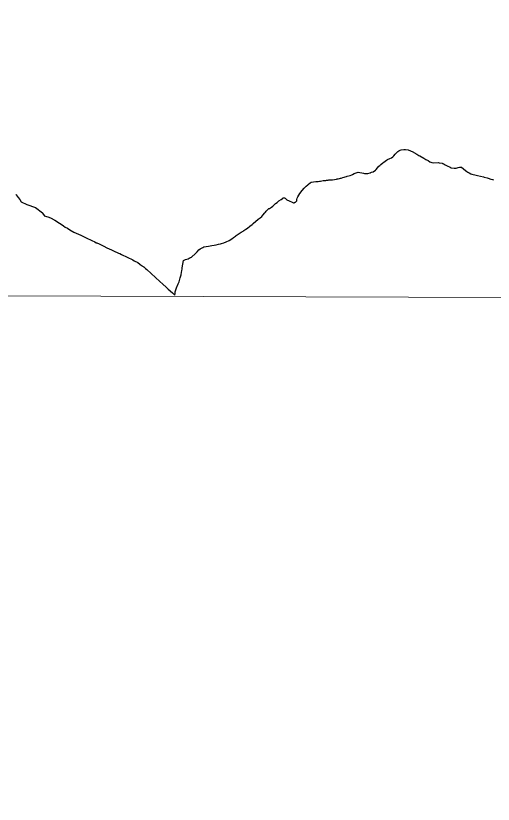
# Model space of a CAD drawing. Extents: x 553962 to 842807, y 8883888 to 9032388.
# Drawn here: x 635873 to 645098, y 8939787 to 8955026 of the extents above; entities that cross this region are included whole.
import ezdxf

# ---------------------------------------------------------------- set-up
doc = ezdxf.new("R2010")
doc.units = 0
doc.header["$LTSCALE"] = 150
for name, color, linetype, lineweight in [('1', 7, 'Continuous', 13), ('12', 7, 'Continuous', 25), ('9', 7, 'Continuous', 90)]:
    doc.layers.add(name, color=color, linetype=linetype, lineweight=lineweight)

msp = doc.modelspace()

# ---------------------------------------------------------------- linework, layer by layer
at = {"layer": '1'}
msp.add_line((565315.3, 8949866.8), (791497.7, 8949052.2), dxfattribs=at)
at = {"layer": '12'}
for points in [[(642470.5, 8951998.4), (642488.5, 8952001.9), (642522.6, 8951999.2), (642556.7, 8951992.9), (642592.3, 8951983), (642609.4, 8951976.9), (642626.5, 8951976.6), (642642.7, 8951974.7), (642676.8, 8951977.7), (642721, 8951987.2), (642724.8, 8951990.9), (642735.1, 8951994.5), (642743.5, 8952000), (642776.2, 8952012.3), (642776.2, 8952012.3), (642820.9, 8952041.1), (642834.6, 8952053), (642890.7, 8952119.2), (642906.7, 8952133.2), (642928.9, 8952148.8), (642967.9, 8952182.8), (642985, 8952193.5), (643037.1, 8952235.1), (643053.7, 8952245), (643102.2, 8952265.8), (643135, 8952282.2), (643159.6, 8952300.8), (643178.3, 8952317.8), (643202.9, 8952349.8), (643246, 8952395.7), (643257.2, 8952401.9), (643271.1, 8952413.3), (643302.7, 8952429.5), (643320.6, 8952432.8), (643369.3, 8952438.9), (643405.8, 8952441), (643454.6, 8952432.6), (643499.9, 8952415)], [(643499.9, 8952415), (643545.2, 8952397.3), (643559.2, 8952390.7), (643566.2, 8952384), (643622.9, 8952353.1), (643662.1, 8952326.2), (643681.9, 8952316.1), (643757.2, 8952271.2), (643777.1, 8952261.1), (643797.8, 8952247.5), (643838.2, 8952227.2), (643875.4, 8952204.5), (643892.2, 8952196.2), (643909.7, 8952190.3), (643950.5, 8952184.5), (644032, 8952186.5), (644053.2, 8952185.5), (644110.7, 8952177), (644118, 8952173), (644124.4, 8952171.9), (644149.9, 8952156.7), (644169.2, 8952143), (644206.8, 8952123.1), (644263.5, 8952096.7), (644288, 8952088.8), (644341, 8952079.2), (644360.9, 8952079), (644380.1, 8952081.2), (644401.4, 8952086.5), (644422.7, 8952094.8), (644444, 8952099.1), (644465.3, 8952100.1), (644485.8, 8952097), (644525.6, 8952067.7), (644562.3, 8952035.3), (644585, 8952018.8), (644610.2, 8952003.3), (644630.2, 8951989.1), (644666.2, 8951972.1), (644686.9, 8951965), (644764.8, 8951944.4), (644796.3, 8951937.1)], [(640395.6, 8950959.1), (640439.6, 8950994.5), (640445, 8950997), (640447, 8951000.5), (640457.8, 8951007.8), (640555.3, 8951093.5), (640594.1, 8951120.7), (640626.7, 8951148.9), (640649.6, 8951173.9), (640686.4, 8951218.1), (640699.1, 8951231), (640711, 8951247), (640763.7, 8951297.4), (640775.4, 8951302.8), (640813.7, 8951328.4), (640837.7, 8951348), (640857.9, 8951367.2), (640891.5, 8951395.5), (640923.9, 8951418.5), (640957.6, 8951446.5), (641002, 8951475.6), (641024.2, 8951496.1), (641040.4, 8951506.2), (641048.4, 8951506.8), (641063.8, 8951505.7), (641076.1, 8951500.8), (641103, 8951472.9), (641113.2, 8951465), (641125.4, 8951459), (641140.6, 8951455), (641169.7, 8951440.6), (641200.2, 8951430.5), (641213.3, 8951424.4), (641238.7, 8951409.4), (641250.3, 8951409.1), (641257, 8951415.1), (641263.6, 8951416.6), (641271.5, 8951423.5), (641278.8, 8951426.2), (641300.2, 8951451.3), (641301.2, 8951463.4), (641305.1, 8951471.8), (641310.1, 8951499.8), (641314, 8951513.2), (641320.4, 8951528.1), (641359.3, 8951592.4), (641405.6, 8951650.4), (641442.9, 8951693.2), (641484.3, 8951731.3), (641515.2, 8951757.2), (641526.5, 8951768.3), (641559, 8951794.4), (641579.3, 8951807.2), (641667.6, 8951821), (641713.1, 8951823.5), (641738.9, 8951828.1), (641757.8, 8951829.8), (641786.9, 8951836), (641814.4, 8951840), (641860.7, 8951842.5), (641877.2, 8951846.8), (641891.3, 8951848.7), (641906.2, 8951849), (641921.9, 8951853), (641936.1, 8951853.2), (641951.8, 8951855.2), (641995, 8951856.3), (642070.3, 8951868.1), (642085.2, 8951872.2), (642100.9, 8951874.6), (642130, 8951881.9), (642144.9, 8951887.1), (642160.5, 8951889.6), (642189.7, 8951897.8), (642218.7, 8951904.1), (642234.4, 8951909.5), (642263.5, 8951916.8), (642278.1, 8951923.3), (642336.6, 8951938.4), (642365, 8951949.3), (642376.5, 8951955.1), (642413.4, 8951978.7), (642427.4, 8951986.2), (642470.5, 8951998.4)], [(644796.3, 8951937.1), (644909.5, 8951910.6), (644920.9, 8951908.3), (644925, 8951908), (644979.4, 8951891), (644998, 8951886), (645049.9, 8951868.9), (645083.2, 8951861.5), (645101.9, 8951853.7)], [(635872.5, 8951570.3), (635883.6, 8951562.3), (635922.4, 8951513.3), (635950.1, 8951475.3), (635979.6, 8951429.2), (636087.1, 8951379.3), (636253.1, 8951319.5), (636386.5, 8951215.6), (636391.7, 8951209.6), (636419.7, 8951164.5), (636421.7, 8951160.5), (636421.7, 8951160.5), (636421.7, 8951160.5)], [(636421.7, 8951160.5), (636492.6, 8951137.6), (636543.8, 8951117.6), (636626.9, 8951075.7), (636719.5, 8951017.8), (636751.5, 8950995.8), (636795.3, 8950967.8), (636826.1, 8950942.8), (636870.7, 8950918.8), (636915.4, 8950886.9), (636996.5, 8950842.9), (637085.1, 8950803), (637131.6, 8950784.1), (637204.7, 8950745.1)], [(639116.2, 8950297.4), (639149.8, 8950312.8), (639201.4, 8950330), (639225.8, 8950341.2), (639251, 8950352), (639254.3, 8950354.5), (639265.5, 8950361.8), (639275.1, 8950369.6), (639340.1, 8950423.9), (639377.5, 8950461.2), (639409.6, 8950499.5), (639433.2, 8950522.9), (639488.6, 8950549.3), (639509.1, 8950557.4), (639550.9, 8950566.9), (639593.5, 8950572.4), (639658.3, 8950586.3), (639703.6, 8950591.1), (639744.3, 8950599.4), (639786.9, 8950612), (639828.7, 8950619.4), (639850, 8950624.7), (639890, 8950637.6), (639937.9, 8950655.7), (639994.2, 8950681.9), (640048.1, 8950716.4), (640078.5, 8950742.4), (640115.7, 8950767), (640133.5, 8950781.2), (640151.5, 8950793.1), (640167.6, 8950806.8), (640226.6, 8950841.8), (640263.4, 8950861.3), (640263.4, 8950861.3), (640280.4, 8950873), (640297.6, 8950886.7), (640316.3, 8950898), (640351.7, 8950923.7), (640395.6, 8950959.1)], [(637204.7, 8950745.1), (637236.4, 8950731.9), (637342.1, 8950681.2), (637402.5, 8950654.2), (637429.5, 8950639.7), (637442.2, 8950635.2), (637481.3, 8950617.9), (637571.5, 8950575), (637632.7, 8950543.3), (637724.2, 8950501.8), (637761.9, 8950483), (637855.8, 8950440.2), (637882.2, 8950429.6), (637917.4, 8950409.5), (638134, 8950306.5), (638157.9, 8950291.9), (638228.5, 8950253.9), (638272.8, 8950224.6), (638304.2, 8950197.7), (638316.9, 8950191.8), (638323.7, 8950184.3), (638335.4, 8950179.9), (638341.5, 8950174.2), (638346.7, 8950171.6), (638352.3, 8950164.8), (638359.3, 8950163), (638363.3, 8950157.6), (638382.1, 8950140), (638404.6, 8950123.8), (638657.4, 8949892.2), (638716.1, 8949835.5), (638775.8, 8949782.1), (638818.1, 8949741), (638898.3, 8949671.3), (638932.1, 8949635.9), (638944.8, 8949626.3), (638949.6, 8949652.2), (638952.9, 8949690.6), (638957.5, 8949711.3), (638963.7, 8949729.7), (638981, 8949766.6), (639010.6, 8949844.8), (639027.5, 8949883.2), (639052, 8949959.9), (639066.5, 8950015.8), (639075.2, 8950073.3), (639081, 8950095.8), (639085, 8950131.7), (639085.5, 8950153.3), (639116.2, 8950297.4)]]:
    msp.add_lwpolyline(points, dxfattribs=at)
at = {"layer": '9'}
msp.add_spline([(637260.6, 8972975.8), (641524.5, 8971056.2), (652526.1, 8965412.7), (653164.3, 8965062.8), (670790.5, 8953770.1), (686194, 8943929.9), (696283.3, 8937647.1)], degree=3, dxfattribs=at)

doc.saveas('drawing.dxf')
